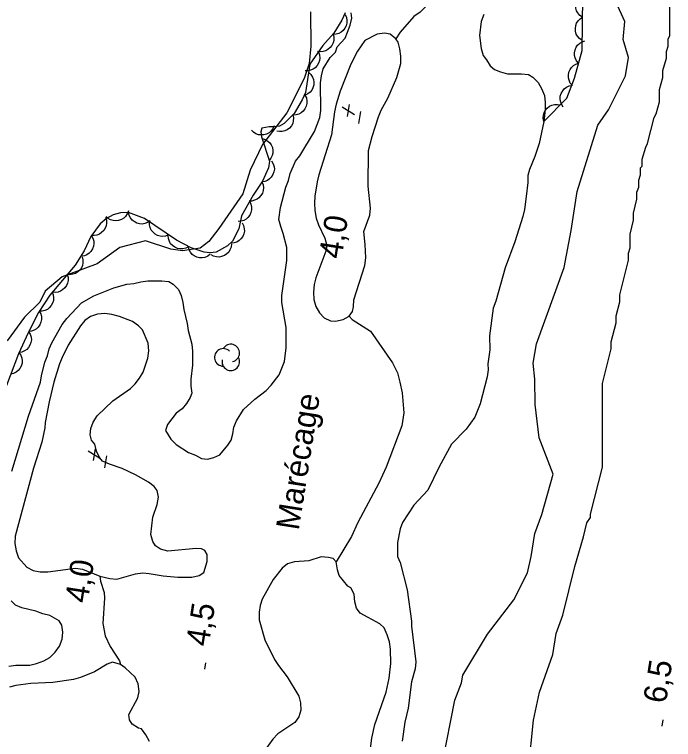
# Model space of a CAD drawing. Extents: x 282461 to 284471, y 5554090 to 5557646.
# Drawn here: x 283932.6 to 284018.1, y 5556033.3 to 5556127.4 of the extents above; entities that cross this region are included whole.
import ezdxf

# ---------------------------------------------------------------- set-up
doc = ezdxf.new("R2010")
doc.units = 0
for name, color, linetype in [('Niveau 1', 7, 'Continuous'), ('Niveau 2', 7, 'Continuous'), ('Niveau 3', 7, 'Continuous'), ('Niveau 4', 7, 'Continuous'), ('Niveau 44', 7, 'Continuous'), ('Niveau 7', 7, 'Continuous')]:
    doc.layers.add(name, color=color, linetype=linetype)

msp = doc.modelspace()

# ---------------------------------------------------------------- linework, layer by layer
at = {"layer": 'Niveau 1'}
for points in [[(283988.13, 5556030.23), (283989.71, 5556038.39), (283990.59, 5556040.63), (283990.74, 5556041.61), (283993.96, 5556046.96), (283997.39, 5556051.38), (283999.15, 5556054.89), (283999.62, 5556057.02), (284000.09, 5556060.02), (284001.01, 5556062.47), (284002.48, 5556067.73), (284000.65, 5556072.44), (284000.13, 5556076.79), (284000.09, 5556080.07), (283999.9, 5556082.16), (284000.32, 5556084.63), (284003.9, 5556094.55), (284004.83, 5556099.37), (284005.62, 5556104.44), (284008.3, 5556113.03), (284009.65, 5556115.03), (284011.89, 5556119.48), (284012.26, 5556121.84), (284011.56, 5556124.17), (284011.78, 5556126.53), (284008.86, 5556132.99)], [(283970.99, 5556127.75), (283971.02, 5556123.3), (283970.83, 5556121.08), (283970.17, 5556119.13), (283967.93, 5556114.66), (283964.75, 5556110.56), (283963.18, 5556107.19), (283962.19, 5556104.12), (283959.09, 5556099.61), (283957.8, 5556097.95), (283956.65, 5556097.07), (283954.38, 5556096.74), (283952.88, 5556096.96), (283949.59, 5556098.03), (283946.23, 5556097.18), (283943.32, 5556095.03), (283938.76, 5556093.35), (283936.57, 5556091.47), (283935.84, 5556090.05), (283933.87, 5556088.11), (283931.64, 5556085.04)]]:
    msp.add_lwpolyline(points, dxfattribs=at)
at = {"layer": 'Niveau 2'}
for points in [[(284016.73, 5556120.16), (284017.18, 5556121.74), (284017.18, 5556122.64), (284017.41, 5556123.32), (284017.41, 5556124.22), (284017.63, 5556124.68), (284017.62, 5556130.55)], [(283999.28, 5556029.35), (283999.94, 5556035.76), (284000.7, 5556039.41), (284002.44, 5556044.28), (284002.86, 5556047.03), (284003.72, 5556049.42), (284005.29, 5556055.75), (284006.42, 5556059.59), (284006.87, 5556061.4), (284007.32, 5556062.08), (284007.32, 5556062.53), (284008.89, 5556068.63), (284008.88, 5556079.48), (284010, 5556084), (284010, 5556084.9), (284010.67, 5556087.39), (284010.67, 5556088.29), (284011.12, 5556090.1), (284011.12, 5556091), (284012.25, 5556095.52), (284012.24, 5556096.43), (284012.47, 5556097.11), (284012.47, 5556098.91), (284012.92, 5556100.72), (284012.91, 5556101.62), (284013.36, 5556103.43), (284013.36, 5556104.34), (284013.59, 5556105.01), (284013.59, 5556105.92), (284013.81, 5556106.6), (284013.81, 5556107.5), (284014.04, 5556107.73), (284014.04, 5556108.63), (284014.49, 5556110.21), (284014.71, 5556110.66), (284015.61, 5556114.05), (284015.84, 5556114.51), (284016.29, 5556116.09), (284016.28, 5556117.67), (284016.73, 5556119.25), (284016.73, 5556120.16)]]:
    msp.add_lwpolyline(points, dxfattribs=at)
at = {"layer": 'Niveau 3'}
for p, q in [((283975.08, 5556115.45), (283976.71, 5556114.45)), ((283975.79, 5556114.19), (283976.04, 5556115.73)), ((283977.27, 5556113.25), (283977.51, 5556114.83)), ((283942.12, 5556070.74), (283943.75, 5556069.74)), ((283942.83, 5556069.48), (283943.08, 5556071.02)), ((283944.31, 5556068.54), (283944.55, 5556070.12)), ((283957.28, 5556042.41), (283957.4, 5556043.2)), ((284016.63, 5556035.01), (284016.75, 5556035.8))]:
    msp.add_line(p, q, dxfattribs=at)
at = {"layer": 'Niveau 4'}
for points in [[(283991.84, 5556147.98), (283992.11, 5556145.95), (283991.78, 5556144.42), (283991.22, 5556142.49), (283991.34, 5556140.85), (283991.62, 5556139.67), (283991.51, 5556138.42), (283990.72, 5556137.06), (283987.95, 5556132.89), (283987.05, 5556130.45), (283986.14, 5556128.64), (283985.24, 5556127.73), (283984.39, 5556127.17), (283982.64, 5556125.13), (283982.08, 5556124.25)], [(283977.92, 5556099.25), (283978.71, 5556101.35), (283978.77, 5556102.25), (283978.48, 5556105.14), (283978.53, 5556109.78), (283978.98, 5556111.59), (283979.82, 5556114.13), (283980.16, 5556114.98), (283981.01, 5556116.57), (283982.2, 5556119.23), (283982.7, 5556121.04), (283982.7, 5556122), (283982.59, 5556122.97), (283982.36, 5556123.81), (283982.08, 5556124.25), (283981.34, 5556124.89), (283980.6, 5556125), (283979.63, 5556124.89), (283978.05, 5556124.03), (283977.09, 5556122.67), (283976.24, 5556120.98), (283974.83, 5556117.47), (283974.32, 5556115.77), (283974.09, 5556114.8), (283973.7, 5556111.8), (283972.07, 5556106.6), (283971.84, 5556105.69), (283971.56, 5556103.82), (283971.51, 5556102.92), (283971.56, 5556101.96), (283971.74, 5556100.99), (283972.02, 5556100.09), (283972.87, 5556098.39), (283973.1, 5556097.43), (283972.99, 5556096.7), (283971.69, 5556093.24), (283971.47, 5556092.34), (283971.36, 5556091.37), (283971.41, 5556090.41), (283971.7, 5556089.51), (283972.15, 5556088.66), (283972.78, 5556088.04), (283973.57, 5556087.64), (283974.25, 5556087.59), (283975.22, 5556087.82), (283976.02, 5556088.25), (283976.46, 5556088.84), (283976.58, 5556089.46), (283976.63, 5556090.37), (283978.04, 5556094.84), (283978.15, 5556095.8), (283978.09, 5556097.55), (283977.92, 5556099.25)], [(283950.54, 5556062.14), (283951.1, 5556063.78), (283951.27, 5556064.75), (283951.1, 5556065.59), (283950.7, 5556066.1), (283949.96, 5556066.67), (283948.26, 5556067.63), (283946.55, 5556068.47), (283944.91, 5556069.03), (283944, 5556069.43), (283943.6, 5556069.88), (283943.2, 5556070.73), (283942.98, 5556071.63), (283942.58, 5556072.14), (283942.41, 5556072.82), (283942.46, 5556073.67), (283942.8, 5556074.46), (283943.31, 5556075.31), (283945.35, 5556077.24), (283947.61, 5556078.83), (283948.24, 5556079.45), (283948.8, 5556080.19), (283949.26, 5556080.98), (283949.88, 5556082.79), (283949.99, 5556083.76), (283949.93, 5556084.72), (283949.19, 5556086.47), (283948.68, 5556086.98), (283947.88, 5556087.54), (283946.18, 5556088.22), (283945.22, 5556088.44), (283944.31, 5556088.61), (283943.34, 5556088.5), (283942.44, 5556088.21), (283941.7, 5556087.7), (283941.13, 5556086.97), (283939.55, 5556084.47), (283938.76, 5556082.89), (283938.42, 5556082.04), (283937.69, 5556079.66), (283937.07, 5556077.11), (283936.56, 5556074.45), (283936.51, 5556073.72), (283936.11, 5556071.9), (283935.04, 5556068.51), (283932.67, 5556059.67), (283932.62, 5556058.71), (283932.79, 5556057.75), (283933.08, 5556056.85), (283934.16, 5556055.66), (283935.01, 5556055.21), (283935.92, 5556055.04), (283936.88, 5556055.04), (283940.51, 5556055.5), (283941.42, 5556055.39), (283943.64, 5556054.46), (283944.93, 5556054.15), (283945.84, 5556054.1), (283948.28, 5556054.78), (283949.24, 5556054.9), (283950.04, 5556054.84), (283951.85, 5556054.5), (283953.78, 5556054.34), (283955.6, 5556054.34), (283956.56, 5556054.57), (283957.13, 5556054.97), (283957.58, 5556056.38), (283957.58, 5556057.29), (283957.29, 5556057.8), (283956.84, 5556058.02), (283956.16, 5556058.08), (283952.47, 5556057.73), (283951.51, 5556057.96), (283950.88, 5556058.41), (283950.54, 5556058.97), (283950.26, 5556059.88), (283950.54, 5556062.14)], [(283976.02, 5556088.25), (283976.41, 5556087.82), (283978.79, 5556086.3), (283981.63, 5556082.17), (283982.26, 5556080.87), (283982.6, 5556079.68), (283982.89, 5556078.27), (283983.12, 5556075.67), (283982.84, 5556074.02), (283980.81, 5556068.65), (283979.85, 5556066.55), (283977.13, 5556061.45), (283976.29, 5556059.64), (283974.3, 5556056.32)], [(283972.38, 5556056.98), (283970.79, 5556056.46), (283968.92, 5556056.35), (283968.01, 5556056.06), (283967.33, 5556055.5), (283966.15, 5556054.02), (283964.73, 5556051.47), (283964.45, 5556050.68), (283964.34, 5556049.78), (283964.34, 5556048.81), (283965.08, 5556046.21), (283966.33, 5556043.67), (283966.84, 5556042.88), (283967.98, 5556041.41), (283969.46, 5556038.87), (283969.69, 5556038.02), (283969.75, 5556037.06), (283969.46, 5556036.21), (283968.96, 5556035.47), (283966.75, 5556033.99), (283966.12, 5556033.31), (283964.99, 5556031.73)], [(283978.6, 5556030.74), (283978.94, 5556033.45), (283979.33, 5556035.21), (283980.8, 5556039.4), (283981.19, 5556041.21), (283981.42, 5556043.13), (283981.36, 5556045), (283981.24, 5556045.96), (283980.96, 5556046.86), (283980.56, 5556047.77), (283979.99, 5556048.28), (283977.44, 5556049.69), (283976.98, 5556050.31), (283976.75, 5556051.16), (283976.64, 5556052.12), (283976.24, 5556052.97), (283975.84, 5556053.19), (283974.71, 5556054.55), (283974.48, 5556055.28), (283974.3, 5556056.32), (283973.91, 5556056.75), (283973.34, 5556056.92), (283972.38, 5556056.98)], [(283943.64, 5556054.46), (283943.74, 5556053.81), (283944.2, 5556052.34), (283944.26, 5556051.6), (283944.04, 5556048.32), (283944.32, 5556046.74), (283945.01, 5556045.33), (283946.2, 5556043.46), (283946.35, 5556042.98)], [(283950.08, 5556033), (283949.62, 5556033.85), (283949.05, 5556034.64), (283948.65, 5556034.75), (283947.86, 5556035.26), (283947.52, 5556035.82), (283947.4, 5556036.5), (283948.59, 5556038.66), (283948.76, 5556039.5), (283948.64, 5556040.47), (283948.25, 5556041.37), (283946.94, 5556042.56), (283946.35, 5556042.98), (283945.29, 5556043.29), (283944.61, 5556043.06), (283942.97, 5556042.04), (283941.16, 5556041.3), (283940.25, 5556041.07), (283937.53, 5556040.67), (283934.69, 5556040.55), (283932.76, 5556040.27), (283931.91, 5556040.04)]]:
    msp.add_lwpolyline(points, dxfattribs=at)
at = {"layer": 'Niveau 44'}
for points in [[(284001.26, 5556113.54), (284004.24, 5556116.55), (284005.25, 5556119.15), (284006.24, 5556122.74), (284006.36, 5556133.16)], [(284006.29, 5556127.06), (284005.94, 5556127.3), (284005.69, 5556127.62), (284005.52, 5556127.91), (284005.44, 5556128.25), (284005.41, 5556128.62), (284005.48, 5556129), (284005.57, 5556129.31), (284005.77, 5556129.61), (284006.02, 5556129.88), (284006.32, 5556130.08)], [(283975.48, 5556127.62), (283975.07, 5556126.71), (283974.03, 5556124.99), (283972.59, 5556123.39)], [(283975.49, 5556127.41), (283975.67, 5556127.03), (283975.72, 5556126.63), (283975.72, 5556126.3), (283975.63, 5556125.96), (283975.46, 5556125.63), (283975.21, 5556125.34), (283974.98, 5556125.12), (283974.66, 5556124.97), (283974.3, 5556124.86), (283973.94, 5556124.84)], [(284006.26, 5556124.05), (284005.91, 5556124.29), (284005.66, 5556124.61), (284005.49, 5556124.89), (284005.4, 5556125.24), (284005.37, 5556125.61), (284005.44, 5556125.99), (284005.53, 5556126.3), (284005.73, 5556126.59), (284005.99, 5556126.86), (284006.29, 5556127.06)], [(283973.92, 5556124.86), (283974.02, 5556124.46), (283974, 5556124.05), (283973.94, 5556123.73), (283973.77, 5556123.42), (283973.55, 5556123.12), (283973.25, 5556122.88), (283972.98, 5556122.71), (283972.64, 5556122.62), (283972.27, 5556122.59), (283971.91, 5556122.64)], [(284005.79, 5556121.1), (284005.51, 5556121.41), (284005.35, 5556121.79), (284005.26, 5556122.11), (284005.26, 5556122.46), (284005.33, 5556122.83), (284005.49, 5556123.18), (284005.66, 5556123.46), (284005.93, 5556123.69), (284006.25, 5556123.89), (284006.59, 5556124)], [(283972.59, 5556123.39), (283970.9, 5556120.98), (283970.36, 5556117.28), (283969.92, 5556116.36), (283968.88, 5556114.58), (283967.59, 5556113.27), (283966.96, 5556112.94), (283966.28, 5556112.83), (283965.63, 5556112.85), (283964.69, 5556112.66), (283964.53, 5556112.17), (283964.63, 5556111.55), (283965.68, 5556108.36), (283965.53, 5556107.5), (283964.74, 5556105.78), (283963.53, 5556103.98), (283962.03, 5556101.29), (283961.69, 5556099.57), (283960.86, 5556097.98), (283960.23, 5556097.36), (283958.74, 5556096.55), (283957.96, 5556096.46), (283957.19, 5556096.54), (283955.49, 5556097.1), (283953.59, 5556098.1), (283949.45, 5556100.92), (283947.36, 5556101.7), (283946.31, 5556101.66), (283945.37, 5556101.41), (283944.51, 5556100.93), (283943.71, 5556100.25), (283942.46, 5556098.6), (283941.61, 5556096.74), (283940.43, 5556094.88), (283937.17, 5556090.98), (283935.68, 5556088.71), (283934.33, 5556086.09), (283933.09, 5556083.36), (283930.94, 5556077.64)], [(283972.01, 5556122.56), (283972.16, 5556122.17), (283972.18, 5556121.76), (283972.16, 5556121.44), (283972.04, 5556121.11), (283971.86, 5556120.79), (283971.59, 5556120.51), (283971.34, 5556120.31), (283971.01, 5556120.18), (283970.65, 5556120.1), (283970.29, 5556120.11)], [(284004.99, 5556118.19), (284004.71, 5556118.51), (284004.55, 5556118.88), (284004.46, 5556119.2), (284004.46, 5556119.56), (284004.53, 5556119.92), (284004.69, 5556120.27), (284004.86, 5556120.55), (284005.13, 5556120.78), (284005.44, 5556120.98), (284005.79, 5556121.1)], [(283970.75, 5556119.92), (283971.05, 5556119.64), (283971.26, 5556119.29), (283971.39, 5556118.99), (283971.43, 5556118.64), (283971.41, 5556118.27), (283971.29, 5556117.91), (283971.16, 5556117.61), (283970.93, 5556117.35), (283970.64, 5556117.12), (283970.31, 5556116.96)], [(284003.8, 5556115.41), (284003.56, 5556115.76), (284003.43, 5556116.15), (284003.38, 5556116.47), (284003.41, 5556116.82), (284003.52, 5556117.18), (284003.72, 5556117.51), (284003.91, 5556117.77), (284004.2, 5556117.98), (284004.54, 5556118.14), (284004.89, 5556118.22)], [(283970.27, 5556116.96), (283970.45, 5556116.58), (283970.51, 5556116.18), (283970.52, 5556115.85), (283970.43, 5556115.51), (283970.27, 5556115.18), (283970.02, 5556114.89), (283969.79, 5556114.66), (283969.47, 5556114.5), (283969.12, 5556114.4), (283968.76, 5556114.37)], [(284001.26, 5556113.54), (284001.18, 5556113.95), (284001.22, 5556114.36), (284001.3, 5556114.68), (284001.47, 5556114.99), (284001.71, 5556115.27), (284002.02, 5556115.5), (284002.31, 5556115.66), (284002.65, 5556115.73), (284003.03, 5556115.75), (284003.38, 5556115.68)], [(283968.71, 5556114.41), (283968.79, 5556114), (283968.75, 5556113.6), (283968.68, 5556113.27), (283968.51, 5556112.97), (283968.27, 5556112.68), (283967.96, 5556112.46), (283967.68, 5556112.3), (283967.33, 5556112.23), (283966.96, 5556112.21), (283966.61, 5556112.27)], [(283966.27, 5556112.98), (283966.11, 5556112.59), (283965.85, 5556112.28), (283965.61, 5556112.06), (283965.29, 5556111.9), (283964.94, 5556111.8), (283964.56, 5556111.79), (283964.23, 5556111.81), (283963.9, 5556111.94), (283963.59, 5556112.13), (283963.33, 5556112.39)], [(283964.71, 5556111.32), (283965.11, 5556111.21), (283965.45, 5556110.99), (283965.7, 5556110.77), (283965.89, 5556110.48), (283966.04, 5556110.14), (283966.09, 5556109.76), (283966.11, 5556109.43), (283966.02, 5556109.1), (283965.86, 5556108.76), (283965.64, 5556108.47)], [(283965.94, 5556108.4), (283966.16, 5556108.05), (283966.26, 5556107.65), (283966.3, 5556107.32), (283966.24, 5556106.98), (283966.12, 5556106.63), (283965.9, 5556106.31), (283965.69, 5556106.07), (283965.39, 5556105.88), (283965.05, 5556105.74), (283964.69, 5556105.68)], [(283964.68, 5556105.69), (283964.83, 5556105.3), (283964.87, 5556104.9), (283964.86, 5556104.57), (283964.74, 5556104.23), (283964.56, 5556103.91), (283964.3, 5556103.63), (283964.05, 5556103.42), (283963.73, 5556103.29), (283963.37, 5556103.2), (283963.01, 5556103.2)], [(283963.07, 5556103.16), (283963.26, 5556102.79), (283963.33, 5556102.39), (283963.34, 5556102.06), (283963.26, 5556101.72), (283963.11, 5556101.38), (283962.87, 5556101.08), (283962.64, 5556100.85), (283962.32, 5556100.69), (283961.97, 5556100.57), (283961.61, 5556100.54)], [(283947.35, 5556101.94), (283947.21, 5556101.54), (283946.97, 5556101.21), (283946.75, 5556100.98), (283946.44, 5556100.8), (283946.09, 5556100.68), (283945.71, 5556100.64), (283945.39, 5556100.65), (283945.05, 5556100.76), (283944.73, 5556100.93), (283944.46, 5556101.17)], [(283950.19, 5556100.64), (283949.85, 5556100.4), (283949.47, 5556100.27), (283949.14, 5556100.21), (283948.79, 5556100.24), (283948.44, 5556100.34), (283948.11, 5556100.53), (283947.84, 5556100.73), (283947.64, 5556101.01), (283947.47, 5556101.34), (283947.38, 5556101.69)], [(283944.37, 5556101.12), (283944.5, 5556100.72), (283944.51, 5556100.32), (283944.48, 5556099.99), (283944.35, 5556099.66), (283944.15, 5556099.35), (283943.87, 5556099.09), (283943.61, 5556098.89), (283943.28, 5556098.77), (283942.92, 5556098.71), (283942.56, 5556098.73)], [(283952.58, 5556098.79), (283952.19, 5556098.63), (283951.79, 5556098.6), (283951.46, 5556098.62), (283951.13, 5556098.73), (283950.81, 5556098.91), (283950.53, 5556099.18), (283950.32, 5556099.43), (283950.19, 5556099.75), (283950.1, 5556100.11), (283950.11, 5556100.47)], [(283962.11, 5556100.37), (283962.3, 5556100), (283962.38, 5556099.6), (283962.41, 5556099.27), (283962.33, 5556098.93), (283962.19, 5556098.59), (283961.96, 5556098.28), (283961.73, 5556098.05), (283961.42, 5556097.87), (283961.08, 5556097.75), (283960.72, 5556097.71)], [(283942.53, 5556098.75), (283942.74, 5556098.39), (283942.85, 5556098), (283942.88, 5556097.67), (283942.83, 5556097.32), (283942.7, 5556096.98), (283942.49, 5556096.66), (283942.28, 5556096.41), (283941.98, 5556096.22), (283941.64, 5556096.08), (283941.28, 5556096.02)], [(283955.16, 5556097.27), (283954.79, 5556097.08), (283954.4, 5556097), (283954.07, 5556096.98), (283953.72, 5556097.05), (283953.38, 5556097.2), (283953.08, 5556097.43), (283952.84, 5556097.65), (283952.67, 5556097.96), (283952.55, 5556098.31), (283952.51, 5556098.67)], [(283960.74, 5556097.64), (283960.7, 5556097.22), (283960.54, 5556096.85), (283960.38, 5556096.56), (283960.12, 5556096.32), (283959.81, 5556096.12), (283959.45, 5556095.99), (283959.13, 5556095.92), (283958.78, 5556095.95), (283958.42, 5556096.04), (283958.11, 5556096.2)], [(283957.98, 5556096.28), (283957.65, 5556096.02), (283957.27, 5556095.88), (283956.95, 5556095.8), (283956.6, 5556095.82), (283956.24, 5556095.91), (283955.9, 5556096.09), (283955.63, 5556096.27), (283955.42, 5556096.55), (283955.24, 5556096.87), (283955.14, 5556097.22)], [(283941.34, 5556095.96), (283941.45, 5556095.56), (283941.44, 5556095.16), (283941.4, 5556094.83), (283941.25, 5556094.51), (283941.04, 5556094.21), (283940.74, 5556093.96), (283940.48, 5556093.78), (283940.14, 5556093.68), (283939.77, 5556093.63), (283939.41, 5556093.66)], [(283939.41, 5556093.66), (283939.53, 5556093.26), (283939.52, 5556092.86), (283939.47, 5556092.53), (283939.33, 5556092.21), (283939.11, 5556091.91), (283938.82, 5556091.66), (283938.55, 5556091.48), (283938.22, 5556091.38), (283937.85, 5556091.33), (283937.49, 5556091.37)], [(283937.45, 5556091.4), (283937.61, 5556091.01), (283937.65, 5556090.61), (283937.64, 5556090.28), (283937.52, 5556089.95), (283937.35, 5556089.62), (283937.09, 5556089.34), (283936.84, 5556089.13), (283936.52, 5556088.99), (283936.16, 5556088.9), (283935.8, 5556088.89)], [(283935.78, 5556088.91), (283935.98, 5556088.54), (283936.06, 5556088.14), (283936.09, 5556087.81), (283936.01, 5556087.47), (283935.87, 5556087.13), (283935.64, 5556086.82), (283935.42, 5556086.58), (283935.11, 5556086.41), (283934.77, 5556086.29), (283934.41, 5556086.24)], [(283934.4, 5556086.25), (283934.62, 5556085.89), (283934.72, 5556085.5), (283934.76, 5556085.17), (283934.7, 5556084.82), (283934.58, 5556084.48), (283934.37, 5556084.16), (283934.16, 5556083.91), (283933.86, 5556083.72), (283933.52, 5556083.58), (283933.16, 5556083.52)], [(283933.15, 5556083.52), (283933.39, 5556083.18), (283933.52, 5556082.8), (283933.58, 5556082.47), (283933.55, 5556082.12), (283933.45, 5556081.77), (283933.25, 5556081.44), (283933.06, 5556081.17), (283932.78, 5556080.97), (283932.45, 5556080.8), (283932.1, 5556080.72)]]:
    msp.add_lwpolyline(points, dxfattribs=at)
for centre, start, end in [((283960.646, 5556083.46), 282.26917, 149.72625), ((283959.667, 5556082.891), 44.11537, 269.80396), ((283960.646, 5556082.322), 166.93686, 29.62122)]:
    msp.add_arc(centre, 1.138, start, end, dxfattribs=at)
at = {"layer": 'Niveau 7'}
for points in [[(283967.92, 5556095.47), (283967.91, 5556097.17), (283967.46, 5556098.98), (283967.12, 5556099.88), (283966.89, 5556100.79), (283967.11, 5556102.37), (283967.79, 5556104.98), (283968.13, 5556105.88), (283968.35, 5556106.79), (283969.03, 5556108.37), (283969.6, 5556109.05), (283971.52, 5556112.23), (283972.2, 5556114.04), (283972.31, 5556114.94), (283972.3, 5556118.56), (283972.41, 5556119.47), (283972.64, 5556120.38), (283973.54, 5556121.85), (283974.22, 5556122.53), (283974.45, 5556123.21), (283975.47, 5556124.34), (283975.81, 5556125.13), (283976.15, 5556126.04), (283976.37, 5556126.95), (283976.26, 5556127.62)], [(283993.49, 5556127.43), (283993.16, 5556126.52), (283992.93, 5556124.71), (283993.16, 5556123.01), (283993.39, 5556122.11), (283993.84, 5556121.54), (283994.3, 5556120.75), (283994.87, 5556120.3), (283995.66, 5556119.96), (283996.57, 5556119.74), (283998.38, 5556119.74), (283999.29, 5556119.63), (283999.86, 5556119.29), (284000.54, 5556118.61), (284000.99, 5556117.82), (284001.34, 5556116.91), (284001.45, 5556116.01), (284001.45, 5556115.1), (284001.26, 5556113.54), (284000.67, 5556110.69), (284000.1, 5556108.99), (283999.42, 5556107.29), (283999.2, 5556106.5), (283999.2, 5556105.59), (283998.98, 5556103.78), (283998.75, 5556102.09), (283998.53, 5556101.18), (283997.51, 5556097.9), (283996.27, 5556094.5), (283995.03, 5556090.2), (283994.69, 5556089.29), (283994.24, 5556085.67), (283994.25, 5556083.86), (283994.02, 5556082.05), (283994.03, 5556081.26), (283993.91, 5556080.35), (283993.01, 5556076.84), (283992.33, 5556075.14), (283991.77, 5556074.35), (283991.2, 5556073.56), (283989.28, 5556071.63), (283987.7, 5556068.69), (283986.23, 5556065.63), (283984.42, 5556063.7), (283982.95, 5556061.44), (283982.61, 5556060.64), (283982.27, 5556058.83), (283982.27, 5556057.02), (283982.61, 5556056.23), (283983.53, 5556052.72), (283984.1, 5556048.65), (283984.1, 5556047.97), (283984.68, 5556043.34), (283984.57, 5556042.43)], [(283932.23, 5556068.13), (283934.38, 5556075.27), (283935.96, 5556079.68), (283936.07, 5556080.48), (283936.52, 5556082.29), (283936.86, 5556083.08), (283937.08, 5556083.99), (283937.42, 5556084.78), (283938.78, 5556087.16), (283939.35, 5556087.95), (283941.27, 5556089.99), (283942.86, 5556090.9), (283945.47, 5556091.92), (283947.17, 5556092.38), (283948.07, 5556092.49), (283948.98, 5556092.72), (283949.89, 5556092.84), (283951.7, 5556092.84), (283952.61, 5556092.73), (283953.18, 5556092.39), (283953.86, 5556091.71), (283954.2, 5556090.92), (283954.43, 5556090.02), (283954.54, 5556089.11), (283955, 5556087.3), (283955.12, 5556086.4), (283955.57, 5556084.59), (283955.69, 5556083.68), (283955.69, 5556081.87), (283955.47, 5556080.06), (283955.47, 5556079.15), (283955.58, 5556078.25), (283955.36, 5556077.68), (283954.91, 5556076.89), (283954.34, 5556076.21), (283953.55, 5556075.64), (283952.42, 5556074.17), (283952.19, 5556073.38), (283952.87, 5556072.25), (283953.55, 5556071.57), (283955.14, 5556070.55), (283956.05, 5556070.21), (283956.85, 5556069.76), (283957.64, 5556069.65), (283958.43, 5556069.88), (283959.23, 5556070.22), (283960.25, 5556071.47), (283960.7, 5556072.15), (283960.92, 5556072.94), (283961.04, 5556073.84), (283961.38, 5556074.64), (283962.28, 5556076.11), (283963.75, 5556077.47), (283965.22, 5556078.6), (283965.9, 5556079.28), (283966.92, 5556080.64), (283967.6, 5556082.34), (283967.82, 5556084.15), (283967.82, 5556086.76), (283967.25, 5556090.04), (283967.25, 5556090.94), (283967.92, 5556095.47)], [(283931.82, 5556042.78), (283932.73, 5556042.9), (283934.55, 5556042.9), (283935.45, 5556043.13), (283936.36, 5556043.47), (283937.15, 5556043.92), (283937.83, 5556044.6), (283938.4, 5556045.4), (283938.74, 5556046.3), (283938.85, 5556047.21), (283938.73, 5556048.11), (283938.39, 5556048.68), (283937.14, 5556049.36), (283936.24, 5556049.58), (283935.33, 5556049.92), (283933.51, 5556050.37), (283932.72, 5556050.71), (283932.15, 5556051.27)], [(283984.57, 5556042.43), (283984.11, 5556040.73), (283983.67, 5556037.34), (283983.22, 5556035.53), (283982.88, 5556033.04)]]:
    msp.add_lwpolyline(points, dxfattribs=at)

# ---------------------------------------------------------------- texts
at = {"layer": 'Niveau 3'}
for s, rotation, p in [('    4,0', 81.0958, (283974.33, 5556091.18)), ('    4,0', 81.0958, (283941.37, 5556046.47)), ('4,5  ', 81.09575, (283957.76, 5556045.25)), ('6,5  ', 81.09575, (284017.11, 5556037.85))]:
    msp.add_text(s, height=3, rotation=rotation, dxfattribs=at).set_placement(p)
at = {"layer": 'Niveau 7'}
msp.add_text('Marécage', height=3, rotation=81.0598, dxfattribs=at).set_placement((283969.46, 5556060.34))

doc.saveas('drawing.dxf')
